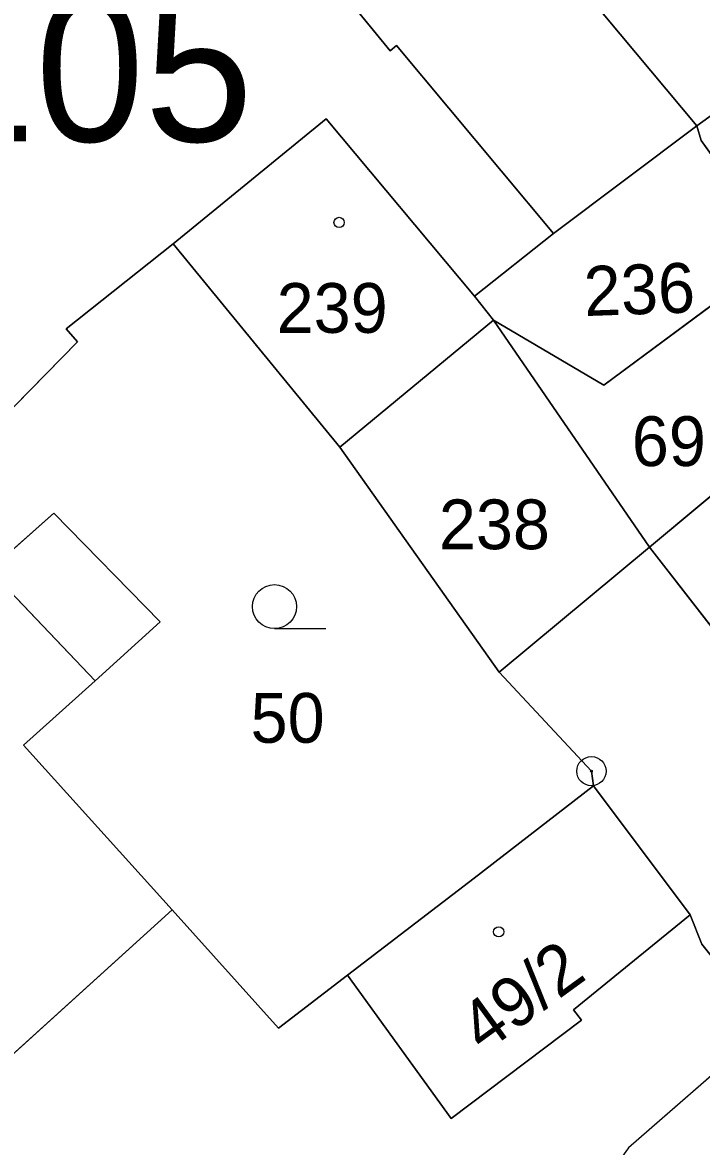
# Model space of a CAD drawing. Extents: x -689422 to -685210, y -987725 to -982160.
# Drawn here: x -687241 to -687217.81, y -985625.01 to -985586.62 of the extents above; entities that cross this region are included whole.
import ezdxf

# ---------------------------------------------------------------- set-up
doc = ezdxf.new("R2010")
doc.units = 0
for name, color, linetype in [('KN_Budovy', 7, 'Continuous'), ('KN_Budovy_cisla_domovni', 7, 'Continuous'), ('KN_Hranice_parcel', 7, 'Continuous'), ('KN_Hranice_parcel_vnitrni_kresba', 7, 'Continuous'), ('KN_Parcelni cisla', 7, 'Continuous'), ('KN_Polygon parcely', 7, 'Continuous'), ('KN_POZEMKY_OSTATNI PLOCHA', 7, 'Continuous'), ('KN_POZEMKY_ZAHRADA', 7, 'Continuous'), ('KN_POZEMKY_ZASTAVENA PLOCHA', 7, 'Continuous'), ('KN_VYUZITI_23_ostatni plocha_manipulacni plocha', 7, 'Continuous'), ('KN_VYUZITI_26_ostatni plocha_jina plocha', 7, 'Continuous'), ('KN_Značky bodu BP', 7, 'Continuous'), ('KN_Značky budov', 7, 'Continuous'), ('KN_Značky kultur', 7, 'Continuous')]:
    doc.layers.add(name, color=color, linetype=linetype)

msp = doc.modelspace()

# ---------------------------------------------------------------- linework, layer by layer
at = {"layer": 'KN_Budovy'}
for points in [[(-687222.87, -985593.83), (-687228.23, -985587.41), (-687228.44, -985587.59), (-687233.73, -985581.13), (-687239.54, -985586), (-687245.47, -985579.18), (-687244.63, -985578.49), (-687251.19, -985570.51), (-687257.36, -985575.94), (-687248.04, -985586.98), (-687257.86, -985595.42), (-687250.51, -985603.93), (-687249.14, -985602.88), (-687247.22, -985605.11), (-687244.41, -985602.92), (-687239.12, -985597.53), (-687239.51, -985597.08), (-687235.85, -985594.18), (-687230.63, -985589.91), (-687225.56, -985595.97)], [(-687235.85, -985594.18), (-687230.16, -985601.13), (-687224.91, -985596.79), (-687225.56, -985595.97), (-687230.63, -985589.91)], [(-687213.29, -985610.78), (-687211.42, -985609.15), (-687216.01, -985601.56), (-687219.59, -985604.54), (-687214.23, -985611.44)], [(-687242.13, -985605.32), (-687244.41, -985602.92), (-687247.22, -985605.11), (-687253.94, -985611.27), (-687248.44, -985617.2), (-687248.16, -985617.52), (-687248.46, -985617.77), (-687243.13, -985623.48), (-687235.89, -985616.93), (-687240.96, -985611.3), (-687238.52, -985609.1)], [(-687222.18, -985620.34), (-687218.2, -985617.1), (-687221.5, -985612.69), (-687225.58, -985615.85), (-687229.9, -985619.16), (-687226.36, -985624.05), (-687221.91, -985620.7)], [(-687220.41, -985640.05), (-687208, -985629.19), (-687215.55, -985620.91), (-687220.3, -985625.05), (-687221.58, -985626.82), (-687227.63, -985631.48)]]:
    msp.add_lwpolyline(points, close=True, dxfattribs=at)
at = {"layer": 'KN_Hranice_parcel'}
for p, q in [((-687217.97, -985590.15), (-687204.84, -985580.66)), ((-687217.97, -985590.15), (-687222.87, -985593.83)), ((-687225.56, -985595.97), (-687222.87, -985593.83)), ((-687230.16, -985601.13), (-687235.85, -985594.18)), ((-687225.56, -985595.97), (-687224.91, -985596.79)), ((-687224.91, -985596.79), (-687230.16, -985601.13)), ((-687224.91, -985596.79), (-687219.59, -985604.54)), ((-687224.72, -985608.81), (-687230.16, -985601.13)), ((-687216.01, -985601.56), (-687219.59, -985604.54)), ((-687219.59, -985604.54), (-687224.72, -985608.81)), ((-687221.5, -985612.69), (-687218.2, -985617.1)), ((-687235.89, -985616.93), (-687243.13, -985623.48))]:
    msp.add_line(p, q, dxfattribs=at)
for points in [[(-687222.87, -985593.83), (-687228.23, -985587.41), (-687228.44, -985587.59), (-687233.73, -985581.13), (-687236.72, -985577.67)], [(-687219.87, -985580.97), (-687223.26, -985583.81), (-687217.97, -985590.15)], [(-687235.85, -985594.18), (-687230.63, -985589.91), (-687225.56, -985595.97)], [(-687215.07, -985594.5), (-687217.82, -985590.65), (-687217.97, -985590.15)], [(-687235.85, -985594.18), (-687239.51, -985597.08), (-687239.12, -985597.53), (-687244.41, -985602.92)], [(-687215.07, -985594.5), (-687221.15, -985599.01), (-687224.91, -985596.79)], [(-687244.41, -985602.92), (-687242.13, -985605.32), (-687239.93, -985603.38), (-687236.3, -985607.09), (-687238.52, -985609.1), (-687240.96, -985611.3), (-687235.89, -985616.93)], [(-687219.59, -985604.54), (-687214.23, -985611.44), (-687213.29, -985610.78)], [(-687221.5, -985612.69), (-687221.57, -985612.19), (-687224.72, -985608.81)], [(-687229.9, -985619.16), (-687225.58, -985615.85), (-687221.5, -985612.69)], [(-687235.89, -985616.93), (-687232.26, -985620.97), (-687229.9, -985619.16)], [(-687229.9, -985619.16), (-687226.36, -985624.05), (-687221.91, -985620.7), (-687222.18, -985620.34), (-687218.2, -985617.1)], [(-687218.2, -985617.1), (-687217.8, -985618.1), (-687215.55, -985620.91), (-687208, -985629.19)]]:
    msp.add_lwpolyline(points, dxfattribs=at)
at = {"layer": 'KN_Hranice_parcel_vnitrni_kresba'}
for p, q in [((-687238.52, -985609.1), (-687242.13, -985605.32)), ((-687215.55, -985620.91), (-687220.3, -985625.05))]:
    msp.add_line(p, q, dxfattribs=at)
at = {"layer": 'KN_Polygon parcely'}
for points in [[(-687235.26, -985576.37), (-687236.72, -985577.67), (-687233.73, -985581.13), (-687228.44, -985587.59), (-687228.23, -985587.41), (-687222.87, -985593.83), (-687217.97, -985590.15), (-687223.26, -985583.81), (-687219.87, -985580.97), (-687229.83, -985568.51), (-687226.39, -985565.65), (-687223.88, -985563.8), (-687231.93, -985554.29), (-687240.43, -985560.9), (-687231.19, -985572.74), (-687228.9, -985575.48), (-687232.91, -985579)], [(-687228.44, -985587.59), (-687233.73, -985581.13), (-687236.72, -985577.67), (-687237.19, -985577.09), (-687238.27, -985577.95), (-687242.99, -985572.04), (-687241.93, -985571.19), (-687246.16, -985565.91), (-687251.19, -985570.51), (-687257.36, -985575.94), (-687248.04, -985586.98), (-687257.86, -985595.42), (-687250.51, -985603.93), (-687249.14, -985602.88), (-687247.22, -985605.11), (-687244.41, -985602.92), (-687239.12, -985597.53), (-687239.51, -985597.08), (-687235.85, -985594.18), (-687230.63, -985589.91), (-687225.56, -985595.97), (-687222.87, -985593.83), (-687228.23, -985587.41)], [(-687212.21, -985573.83), (-687214.81, -985576.09), (-687219.87, -985580.97), (-687223.26, -985583.81), (-687217.97, -985590.15), (-687204.84, -985580.66), (-687210.25, -985576.11)], [(-687204.84, -985580.66), (-687217.97, -985590.15), (-687217.82, -985590.65), (-687215.07, -985594.5), (-687212.07, -985596.05), (-687211.44, -985596.83), (-687203.01, -985590), (-687198.69, -985586.6), (-687201.73, -985584.91)], [(-687235.85, -985594.18), (-687230.16, -985601.13), (-687224.91, -985596.79), (-687225.56, -985595.97), (-687230.63, -985589.91)], [(-687217.97, -985590.15), (-687222.87, -985593.83), (-687225.56, -985595.97), (-687224.91, -985596.79), (-687221.15, -985599.01), (-687215.07, -985594.5), (-687217.82, -985590.65)], [(-687224.72, -985608.81), (-687230.16, -985601.13), (-687235.85, -985594.18), (-687239.51, -985597.08), (-687239.12, -985597.53), (-687244.41, -985602.92), (-687242.13, -985605.32), (-687239.93, -985603.38), (-687236.3, -985607.09), (-687238.52, -985609.1), (-687240.96, -985611.3), (-687235.89, -985616.93), (-687232.26, -985620.97), (-687229.9, -985619.16), (-687225.58, -985615.85), (-687221.5, -985612.69), (-687221.57, -985612.19)], [(-687215.07, -985594.5), (-687221.15, -985599.01), (-687224.91, -985596.79), (-687219.59, -985604.54), (-687216.01, -985601.56), (-687216.76, -985600.32), (-687212.07, -985596.05)], [(-687224.91, -985596.79), (-687230.16, -985601.13), (-687224.72, -985608.81), (-687219.59, -985604.54)], [(-687213.29, -985610.78), (-687211.42, -985609.15), (-687216.01, -985601.56), (-687219.59, -985604.54), (-687214.23, -985611.44)], [(-687235.89, -985616.93), (-687240.96, -985611.3), (-687238.52, -985609.1), (-687236.3, -985607.09), (-687239.93, -985603.38), (-687242.13, -985605.32), (-687244.41, -985602.92), (-687247.22, -985605.11), (-687253.94, -985611.27), (-687248.44, -985617.2), (-687248.16, -985617.52), (-687248.46, -985617.77), (-687243.13, -985623.48)], [(-687219.59, -985604.54), (-687224.72, -985608.81), (-687221.57, -985612.19), (-687221.5, -985612.69), (-687218.2, -985617.1), (-687217.8, -985618.1), (-687215.55, -985620.91), (-687208, -985629.19), (-687203.21, -985624.97), (-687211.72, -985614.85), (-687213.29, -985610.78), (-687214.23, -985611.44)], [(-687218.2, -985617.1), (-687221.5, -985612.69), (-687225.58, -985615.85), (-687229.9, -985619.16), (-687226.36, -985624.05), (-687221.91, -985620.7), (-687222.18, -985620.34)], [(-687235.89, -985616.93), (-687243.13, -985623.48), (-687236.66, -985630.36), (-687230.02, -985633.33), (-687223.06, -985642.35), (-687220.41, -985640.05), (-687208, -985629.19), (-687215.55, -985620.91), (-687217.8, -985618.1), (-687218.2, -985617.1), (-687222.18, -985620.34), (-687221.91, -985620.7), (-687226.36, -985624.05), (-687229.9, -985619.16), (-687232.26, -985620.97)]]:
    msp.add_lwpolyline(points, close=True, dxfattribs=at)
at = {"layer": 'KN_POZEMKY_OSTATNI PLOCHA'}
for p, q in [((-687222.87, -985593.83), (-687217.97, -985590.15)), ((-687217.97, -985590.15), (-687217.82, -985590.65)), ((-687217.82, -985590.65), (-687215.07, -985594.5)), ((-687225.56, -985595.97), (-687222.87, -985593.83)), ((-687221.15, -985599.01), (-687215.07, -985594.5)), ((-687215.07, -985594.5), (-687221.15, -985599.01)), ((-687224.91, -985596.79), (-687225.56, -985595.97)), ((-687230.16, -985601.13), (-687224.91, -985596.79)), ((-687219.59, -985604.54), (-687224.91, -985596.79)), ((-687224.91, -985596.79), (-687221.15, -985599.01)), ((-687221.15, -985599.01), (-687224.91, -985596.79)), ((-687224.91, -985596.79), (-687219.59, -985604.54)), ((-687224.72, -985608.81), (-687230.16, -985601.13)), ((-687216.01, -985601.56), (-687219.59, -985604.54)), ((-687219.59, -985604.54), (-687224.72, -985608.81))]:
    msp.add_line(p, q, dxfattribs=at)
at = {"layer": 'KN_POZEMKY_ZAHRADA'}
for p, q in [((-687217.97, -985590.15), (-687204.84, -985580.66)), ((-687204.84, -985580.66), (-687217.97, -985590.15)), ((-687228.44, -985587.59), (-687233.73, -985581.13)), ((-687217.97, -985590.15), (-687223.26, -985583.81)), ((-687223.26, -985583.81), (-687217.97, -985590.15)), ((-687228.23, -985587.41), (-687228.44, -985587.59)), ((-687222.87, -985593.83), (-687228.23, -985587.41)), ((-687217.97, -985590.15), (-687222.87, -985593.83)), ((-687217.82, -985590.65), (-687217.97, -985590.15)), ((-687215.07, -985594.5), (-687217.82, -985590.65)), ((-687239.51, -985597.08), (-687235.85, -985594.18)), ((-687235.85, -985594.18), (-687230.16, -985601.13)), ((-687239.12, -985597.53), (-687239.51, -985597.08)), ((-687244.41, -985602.92), (-687239.12, -985597.53)), ((-687230.16, -985601.13), (-687224.72, -985608.81)), ((-687239.93, -985603.38), (-687242.13, -985605.32)), ((-687236.3, -985607.09), (-687239.93, -985603.38)), ((-687238.52, -985609.1), (-687236.3, -985607.09)), ((-687240.96, -985611.3), (-687238.52, -985609.1)), ((-687224.72, -985608.81), (-687221.57, -985612.19)), ((-687235.89, -985616.93), (-687240.96, -985611.3)), ((-687221.57, -985612.19), (-687221.5, -985612.69)), ((-687221.5, -985612.69), (-687225.58, -985615.85)), ((-687225.58, -985615.85), (-687229.9, -985619.16)), ((-687232.26, -985620.97), (-687235.89, -985616.93)), ((-687229.9, -985619.16), (-687232.26, -985620.97))]:
    msp.add_line(p, q, dxfattribs=at)
at = {"layer": 'KN_POZEMKY_ZASTAVENA PLOCHA'}
for p, q in [((-687233.73, -985581.13), (-687228.44, -985587.59)), ((-687228.44, -985587.59), (-687228.23, -985587.41)), ((-687228.23, -985587.41), (-687222.87, -985593.83)), ((-687230.63, -985589.91), (-687235.85, -985594.18)), ((-687235.85, -985594.18), (-687230.63, -985589.91)), ((-687225.56, -985595.97), (-687230.63, -985589.91)), ((-687230.63, -985589.91), (-687225.56, -985595.97)), ((-687222.87, -985593.83), (-687225.56, -985595.97)), ((-687235.85, -985594.18), (-687239.51, -985597.08)), ((-687230.16, -985601.13), (-687235.85, -985594.18)), ((-687225.56, -985595.97), (-687224.91, -985596.79)), ((-687224.91, -985596.79), (-687230.16, -985601.13)), ((-687239.51, -985597.08), (-687239.12, -985597.53)), ((-687239.12, -985597.53), (-687244.41, -985602.92)), ((-687219.59, -985604.54), (-687216.01, -985601.56)), ((-687242.13, -985605.32), (-687239.93, -985603.38)), ((-687239.93, -985603.38), (-687236.3, -985607.09)), ((-687224.72, -985608.81), (-687219.59, -985604.54)), ((-687214.23, -985611.44), (-687219.59, -985604.54)), ((-687219.59, -985604.54), (-687214.23, -985611.44)), ((-687236.3, -985607.09), (-687238.52, -985609.1)), ((-687238.52, -985609.1), (-687240.96, -985611.3)), ((-687221.57, -985612.19), (-687224.72, -985608.81)), ((-687240.96, -985611.3), (-687235.89, -985616.93)), ((-687221.5, -985612.69), (-687221.57, -985612.19)), ((-687225.58, -985615.85), (-687221.5, -985612.69)), ((-687221.5, -985612.69), (-687218.2, -985617.1)), ((-687218.2, -985617.1), (-687221.5, -985612.69)), ((-687229.9, -985619.16), (-687225.58, -985615.85)), ((-687235.89, -985616.93), (-687243.13, -985623.48)), ((-687243.13, -985623.48), (-687235.89, -985616.93)), ((-687235.89, -985616.93), (-687232.26, -985620.97)), ((-687222.18, -985620.34), (-687218.2, -985617.1)), ((-687218.2, -985617.1), (-687222.18, -985620.34)), ((-687218.2, -985617.1), (-687217.8, -985618.1)), ((-687217.8, -985618.1), (-687218.2, -985617.1)), ((-687232.26, -985620.97), (-687229.9, -985619.16)), ((-687229.9, -985619.16), (-687226.36, -985624.05)), ((-687226.36, -985624.05), (-687229.9, -985619.16)), ((-687221.91, -985620.7), (-687222.18, -985620.34)), ((-687222.18, -985620.34), (-687221.91, -985620.7)), ((-687226.36, -985624.05), (-687221.91, -985620.7)), ((-687221.91, -985620.7), (-687226.36, -985624.05))]:
    msp.add_line(p, q, dxfattribs=at)
at = {"layer": 'KN_VYUZITI_23_ostatni plocha_manipulacni plocha'}
for p, q in [((-687230.16, -985601.13), (-687224.91, -985596.79)), ((-687224.91, -985596.79), (-687219.59, -985604.54)), ((-687224.72, -985608.81), (-687230.16, -985601.13)), ((-687219.59, -985604.54), (-687224.72, -985608.81))]:
    msp.add_line(p, q, dxfattribs=at)
at = {"layer": 'KN_VYUZITI_26_ostatni plocha_jina plocha'}
for p, q in [((-687222.87, -985593.83), (-687217.97, -985590.15)), ((-687217.97, -985590.15), (-687217.82, -985590.65)), ((-687217.82, -985590.65), (-687215.07, -985594.5)), ((-687225.56, -985595.97), (-687222.87, -985593.83)), ((-687221.15, -985599.01), (-687215.07, -985594.5)), ((-687215.07, -985594.5), (-687221.15, -985599.01)), ((-687224.91, -985596.79), (-687225.56, -985595.97)), ((-687219.59, -985604.54), (-687224.91, -985596.79)), ((-687224.91, -985596.79), (-687221.15, -985599.01)), ((-687221.15, -985599.01), (-687224.91, -985596.79)), ((-687216.01, -985601.56), (-687219.59, -985604.54))]:
    msp.add_line(p, q, dxfattribs=at)
at = {"layer": 'KN_Značky bodu BP'}
for radius in [0.5, 0.0303]:
    msp.add_circle((-687221.57, -985612.19), radius, dxfattribs=at)
at = {"layer": 'KN_Značky budov'}
for centre in [(-687230.187, -985593.449), (-687224.737, -985617.679)]:
    msp.add_circle(centre, 0.175, dxfattribs=at)
at = {"layer": 'KN_Značky kultur'}
msp.add_line((-687232.393, -985607.32), (-687230.643, -985607.32), dxfattribs=at)
msp.add_circle((-687232.393, -985606.57), 0.75, dxfattribs=at)

# ---------------------------------------------------------------- texts
at = {"layer": 'KN_Budovy_cisla_domovni'}
msp.add_text('105', height=5, dxfattribs=at).set_placement((-687244.276, -985590.684))
at = {"layer": 'KN_Parcelni cisla'}
for s, rotation, p in [('236', 2, (-687221.8, -985596.649)), ('49/2', 36, (-687225.253, -985621.854))]:
    msp.add_text(s, height=1.7, rotation=rotation, dxfattribs=at).set_placement(p)
for s, p in [('239', (-687232.32, -985597.22)), ('69', (-687220.19, -985601.77)), ('238', (-687226.78, -985604.61)), ('50', (-687233.21, -985611.22))]:
    msp.add_text(s, height=1.7, dxfattribs=at).set_placement(p)

doc.saveas('drawing.dxf')
